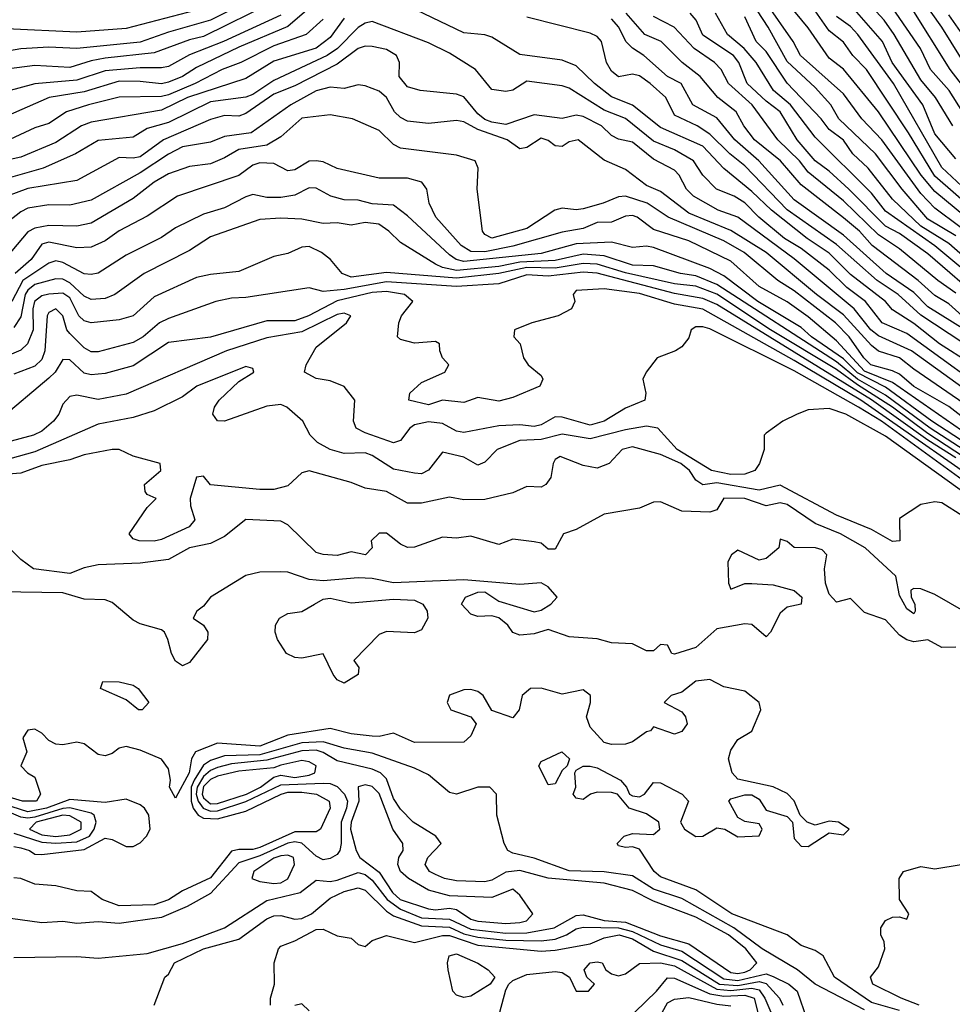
# Model space of a CAD drawing. Header units: metres. Extents: x -51132 to -49532, y -231222 to -229437.
# Tile 554 of 656: x -50430 to -50363, y -229629 to -229559. Entities that reach past the tile are written whole.
import ezdxf

# ---------------------------------------------------------------- set-up
doc = ezdxf.new("R2010")
doc.units = ezdxf.units.M
for name, color, linetype in [('CONTOUR_HALF', 8, 'Continuous'), ('CONTOUR_INDEX', 1, 'Continuous'), ('CONTOUR_INTER', 3, 'Continuous')]:
    doc.layers.add(name, color=color, linetype=linetype)

msp = doc.modelspace()

# ---------------------------------------------------------------- linework, layer by layer
at = {"layer": 'CONTOUR_HALF'}
for points, elevation in [([(-50362.371, -229573.259), (-50364.58, -229571.437), (-50365.544, -229570.259), (-50368.581, -229565.759), (-50371.08, -229562.727), (-50372.08, -229561.952), (-50373.58, -229559.807), (-50377.08, -229555.566)], 26.5), ([(-50363.305, -229566.759), (-50364.521, -229564.759), (-50365.58, -229563.49), (-50367.459, -229560.259), (-50368.185, -229559.259), (-50370.461, -229556.759)], 28.5), ([(-50411.58, -229557.949), (-50416.58, -229560.412), (-50417.58, -229560.639), (-50420.08, -229561.576), (-50423.58, -229561.952), (-50424.58, -229562.137), (-50426.08, -229562.626), (-50428.58, -229562.482), (-50430.58, -229562.74)], 23.5), ([(-50409.08, -229558.394), (-50410.58, -229559.701), (-50414.08, -229561.16), (-50417.08, -229562.624), (-50418.073, -229563.259), (-50419.08, -229563.668), (-50419.58, -229563.769), (-50421.08, -229563.599), (-50422.58, -229563.591), (-50425.08, -229564.345), (-50427.564, -229564.759), (-50431.08, -229566.294)], 22.5), ([(-50416.08, -229558.281), (-50422.08, -229559.847), (-50425.58, -229560.101), (-50430.58, -229559.856)], 24.5), ([(-50362.08, -229583.636), (-50364.257, -229582.259), (-50366.08, -229580.811), (-50367.58, -229579.85), (-50368.075, -229579.259), (-50370.58, -229577.339), (-50372.08, -229575.81), (-50373.648, -229574.759), (-50376.19, -229572.759), (-50377.58, -229571.423), (-50379.58, -229569.799), (-50381.08, -229568.214), (-50384.08, -229566.871), (-50386.08, -229565.291), (-50387.58, -229564.691), (-50388.781, -229563.759), (-50390.08, -229562.5), (-50391.08, -229562.097), (-50394.08, -229561.694), (-50396.08, -229560.468), (-50396.58, -229560.285), (-50398.08, -229560.157), (-50402.58, -229557.997)], 21.5), ([(-50363.08, -229574.584), (-50365.08, -229573.391), (-50366.898, -229571.259), (-50368.8, -229568.759), (-50371.404, -229566.259), (-50371.974, -229565.259), (-50373.08, -229564.041), (-50375.08, -229562.197), (-50376.418, -229559.759), (-50377.58, -229557.982)], 25.5), ([(-50361.169, -229565.759), (-50363.496, -229562.759), (-50366.312, -229558.259)], 29.5), ([(-50406.58, -229559.099), (-50407.58, -229560.481), (-50408.58, -229561.246), (-50411.58, -229562.155), (-50413.58, -229563.389), (-50417.725, -229564.759), (-50419.58, -229565.653), (-50424.58, -229566.496), (-50425.263, -229566.759), (-50427.08, -229567.952), (-50429.58, -229568.984), (-50433.157, -229569.759)], 21.5), ([(-50362.439, -229581.259), (-50365.08, -229579.635), (-50366.08, -229578.609), (-50368.046, -229577.259), (-50371.08, -229574.538), (-50374.58, -229572.018), (-50377.101, -229569.259), (-50378.8, -229567.759), (-50380.08, -229566.189), (-50381.788, -229565.259), (-50382.619, -229563.759), (-50383.58, -229563.25), (-50385.282, -229561.759), (-50386.08, -229561.253), (-50386.561, -229560.759), (-50387.047, -229559.759), (-50387.58, -229559.157)], 22.5), ([(-50363.08, -229578.646), (-50364.374, -229577.759), (-50367.08, -229575.5), (-50368.58, -229574.502), (-50371.08, -229572.094), (-50373.58, -229570.044), (-50374.209, -229569.259), (-50375.73, -229567.759), (-50377.568, -229565.259), (-50379.239, -229563.759), (-50379.775, -229562.759), (-50380.236, -229562.259), (-50381.695, -229561.259), (-50383.125, -229559.759), (-50384.58, -229558.993)], 23.5), ([(-50361.58, -229577.78), (-50364.58, -229575.282), (-50368.08, -229572.832), (-50369.08, -229571.553), (-50373.08, -229567.569), (-50374.852, -229565.259), (-50376.052, -229564.259), (-50377.275, -229562.259), (-50378.142, -229561.259), (-50379.323, -229560.259), (-50380.182, -229558.759)], 24.5), ([(-50361.58, -229572.037), (-50364.08, -229569.715), (-50367.508, -229563.759), (-50370.055, -229560.259), (-50370.58, -229559.712), (-50371.58, -229558.998)], 27.5), ([(-50362.256, -229560.759), (-50363.58, -229558.869)], 30.5), ([(-50359.08, -229587.923), (-50366.227, -229582.759), (-50368.58, -229581.692), (-50369.126, -229581.259), (-50370.322, -229579.759), (-50374.58, -229576.22), (-50378.58, -229573.265), (-50379.975, -229572.759), (-50381.745, -229571.759), (-50382.228, -229571.259), (-50382.755, -229570.259), (-50383.08, -229569.923), (-50384.58, -229569.137), (-50386.08, -229567.911), (-50387.08, -229567.698), (-50387.58, -229567.439), (-50388.285, -229566.759), (-50389.58, -229566.088), (-50390.08, -229565.996), (-50391.08, -229566.232), (-50393.08, -229565.989), (-50395.08, -229566.663), (-50396.08, -229566.493), (-50396.58, -229566.303), (-50397.08, -229565.902), (-50398.08, -229564.711), (-50398.58, -229564.506), (-50401.186, -229564.259), (-50402.08, -229563.986), (-50402.667, -229563.259), (-50402.644, -229562.259), (-50402.863, -229561.759), (-50403.58, -229561.347), (-50404.58, -229561.133), (-50405.08, -229561.099), (-50405.58, -229561.275), (-50407.08, -229562.37), (-50410.08, -229563.929), (-50411.58, -229564.519), (-50413.58, -229565.885), (-50414.08, -229566.069), (-50415.08, -229566.039), (-50416.08, -229566.304), (-50419.422, -229567.759), (-50421.08, -229568.955), (-50421.58, -229569.063), (-50422.58, -229569.002), (-50425.58, -229570.644), (-50429.08, -229571.211), (-50430.536, -229571.759)], 20.5), ([(-50362.08, -229587.864), (-50363.58, -229586.715), (-50366.08, -229585.297), (-50367.08, -229584.42), (-50367.58, -229584.17), (-50369.127, -229583.759), (-50369.624, -229583.259), (-50370.662, -229581.759), (-50371.648, -229580.759), (-50374.58, -229578.5), (-50375.733, -229577.759), (-50378.132, -229575.759), (-50379.58, -229574.933), (-50383.546, -229573.259), (-50385.033, -229572.259), (-50386.58, -229571.768), (-50387.08, -229571.804), (-50388.155, -229572.259), (-50389.58, -229572.661), (-50390.08, -229572.734), (-50391.08, -229572.607), (-50391.607, -229572.759), (-50393.58, -229574.059), (-50396.08, -229574.738), (-50396.58, -229574.488), (-50396.742, -229574.259), (-50397.112, -229571.259), (-50397.055, -229569.759), (-50397.253, -229569.259), (-50398.58, -229568.835), (-50402.58, -229568.353), (-50403.08, -229568.077), (-50404.08, -229567.092), (-50405.982, -229566.259), (-50407.58, -229565.976), (-50409.58, -229566.221), (-50411.08, -229567.545), (-50412.08, -229568.135), (-50414.08, -229568.44), (-50415.08, -229569.042), (-50416.08, -229569.458), (-50417.58, -229569.655), (-50419.08, -229570.185), (-50420.1, -229570.759), (-50421.58, -229571.916), (-50424.58, -229573.685), (-50425.58, -229573.888), (-50427.58, -229573.854), (-50428.58, -229574.04), (-50429.08, -229574.301), (-50430.58, -229576.09)], 19.5), ([(-50357.58, -229592.443), (-50364.798, -229587.759), (-50368.08, -229585.342), (-50370.08, -229584.326), (-50371.08, -229583.333), (-50373.353, -229581.759), (-50374.08, -229581.09), (-50377.158, -229579.259), (-50379.58, -229577.428), (-50380.58, -229576.895), (-50384.58, -229575.417), (-50385.08, -229575.318), (-50386.08, -229575.413), (-50387.58, -229575.04), (-50390.08, -229575.155), (-50392.58, -229575.827), (-50398.08, -229576.411), (-50398.618, -229576.259), (-50399.08, -229575.928), (-50402.08, -229573.147), (-50403.08, -229572.409), (-50404.58, -229572.294), (-50405.58, -229572.05), (-50406.58, -229572.023), (-50407.521, -229571.759), (-50408.58, -229571.183), (-50409.08, -229571.175), (-50410.08, -229571.681), (-50411.08, -229571.863), (-50412.08, -229571.863), (-50413.08, -229571.64), (-50413.58, -229571.811), (-50415.08, -229572.597), (-50416.58, -229573.045), (-50418.58, -229574), (-50419.58, -229574.694), (-50422.08, -229575.965), (-50424.08, -229577.226), (-50424.58, -229577.34), (-50425.08, -229577.278), (-50426.58, -229576.482), (-50427.08, -229576.36), (-50427.58, -229576.518), (-50429.425, -229577.759), (-50430.219, -229579.259)], 18.5), ([(-50358.08, -229593.194), (-50365.08, -229588.632), (-50367.58, -229586.75), (-50370.08, -229585.179), (-50371.58, -229584.077), (-50376.265, -229581.259), (-50380.08, -229578.736), (-50381.58, -229578.162), (-50383.08, -229577.987), (-50386.58, -229577.199), (-50388.58, -229576.602), (-50389.58, -229576.54), (-50391.58, -229576.876), (-50393.58, -229576.835), (-50395.58, -229577.252), (-50398.58, -229577.591), (-50403.58, -229577.197), (-50406.08, -229577.521), (-50406.723, -229577.259), (-50407.545, -229576.259), (-50408.202, -229575.759), (-50409.08, -229575.342), (-50409.58, -229575.377), (-50410.58, -229575.828), (-50411.58, -229576.053), (-50414.08, -229577.122), (-50416.08, -229577.317), (-50417.08, -229577.543), (-50420.08, -229578.926), (-50421.58, -229580.275), (-50422.58, -229580.546), (-50424.58, -229580.76), (-50425.08, -229580.63), (-50425.448, -229580.259), (-50426.08, -229578.991), (-50426.58, -229578.647), (-50427.58, -229578.717), (-50428.08, -229578.844), (-50428.607, -229579.259), (-50428.711, -229579.759), (-50428.703, -229581.259), (-50429.096, -229582.259), (-50429.58, -229582.702), (-50431.08, -229583.347)], 17.5), ([(-50359.58, -229593.41), (-50369.837, -229586.259), (-50374.58, -229583.431), (-50381.08, -229579.798), (-50383.08, -229579.43), (-50385.58, -229578.669), (-50388.08, -229578.342), (-50390.08, -229578.469), (-50390.304, -229578.759), (-50390.181, -229579.259), (-50390.425, -229579.759), (-50391.352, -229580.259), (-50393.23, -229580.759), (-50394.462, -229581.259), (-50394.51, -229581.759), (-50394.068, -229582.259), (-50393.826, -229583.259), (-50393.5, -229583.759), (-50392.58, -229584.514), (-50392.451, -229584.759), (-50392.675, -229585.259), (-50394.58, -229586.06), (-50395.58, -229586.332), (-50397.08, -229586.065), (-50398.08, -229586.416), (-50399.58, -229586.264), (-50400.58, -229586.584), (-50401.992, -229586.259), (-50401.921, -229585.759), (-50401.08, -229584.997), (-50399.414, -229584.259), (-50399.14, -229583.759), (-50399.58, -229583.252), (-50399.782, -229582.759), (-50399.807, -229582.259), (-50400.08, -229582.097), (-50401.58, -229582.199), (-50402.58, -229581.94), (-50402.787, -229581.759), (-50402.702, -229580.759), (-50402.509, -229580.259), (-50401.69, -229579.259), (-50402.296, -229578.759), (-50403.58, -229578.541), (-50404.58, -229578.616), (-50407.08, -229579.207), (-50409.105, -229580.259), (-50410.08, -229580.621), (-50412.08, -229580.619), (-50416.08, -229581.771), (-50419.08, -229582.165), (-50421.58, -229583.826), (-50423.58, -229584.361), (-50424.58, -229584.454), (-50425.08, -229584.351), (-50426.08, -229583.394), (-50426.58, -229583.373), (-50427.122, -229584.259), (-50427.58, -229584.697), (-50431.08, -229587.632)], 16.5), ([(-50361.58, -229593.483), (-50368.08, -229588.828), (-50370.901, -229587.259), (-50372.08, -229586.843), (-50373.58, -229586.955), (-50374.371, -229587.259), (-50375.385, -229587.759), (-50376.58, -229588.617), (-50376.703, -229588.759), (-50376.711, -229589.759), (-50377.056, -229590.759), (-50377.38, -229591.259), (-50378.08, -229591.521), (-50379.08, -229591.552), (-50380.45, -229591.259), (-50382.89, -229589.759), (-50384.279, -229588.259), (-50385.08, -229588.114), (-50386.58, -229588.364), (-50389.08, -229589.015), (-50391.08, -229588.676), (-50392.58, -229589.055), (-50394.08, -229589.117), (-50395.691, -229589.759), (-50396.58, -229590.655), (-50397.08, -229590.877), (-50398.08, -229590.314), (-50399.58, -229589.955), (-50400.58, -229591.242), (-50401.08, -229591.487), (-50401.58, -229591.458), (-50403.08, -229591.162), (-50404.58, -229590.199), (-50405.08, -229590.007), (-50406.58, -229590.051), (-50407.586, -229589.759), (-50408.482, -229589.259), (-50409, -229588.759), (-50409.52, -229587.759), (-50410.666, -229586.759), (-50411.08, -229586.558), (-50412.08, -229586.676), (-50415.08, -229587.743), (-50415.58, -229587.718), (-50415.93, -229587.259), (-50415.809, -229586.759), (-50415.473, -229586.259), (-50414.08, -229584.926), (-50412.994, -229584.259), (-50413.08, -229584.009), (-50413.58, -229583.872), (-50417.06, -229585.259), (-50418.08, -229586.022), (-50420.08, -229587.029), (-50421.58, -229587.488), (-50424.08, -229587.974), (-50428.58, -229589.931), (-50432.58, -229591.041)], 15.5), ([(-50361.08, -229602.084), (-50364.58, -229600.079), (-50365.58, -229599.668), (-50366.08, -229599.64), (-50366.281, -229599.759), (-50366.253, -229600.259), (-50366.004, -229600.759), (-50365.979, -229601.259), (-50366.08, -229601.441), (-50366.58, -229601.087), (-50367.08, -229600.14), (-50367.34, -229598.759), (-50369.539, -229596.759), (-50371.282, -229595.759), (-50373.08, -229595.031), (-50375.08, -229593.683), (-50375.58, -229593.564), (-50376.58, -229593.774), (-50378.08, -229593.258), (-50379.58, -229593.233), (-50380.08, -229594.045), (-50380.58, -229594.223), (-50382.58, -229594.145), (-50384.08, -229593.48), (-50384.58, -229593.517), (-50385.58, -229593.94), (-50388.08, -229594.36), (-50390.08, -229595.45), (-50390.978, -229595.759), (-50391.58, -229596.849), (-50392.08, -229596.842), (-50392.58, -229596.421), (-50393.08, -229596.324), (-50394.58, -229596.13), (-50395.58, -229596.524), (-50397.58, -229595.93), (-50398.58, -229596.067), (-50399.58, -229595.994), (-50401.58, -229596.701), (-50402.08, -229596.722), (-50402.58, -229596.493), (-50403.58, -229595.703), (-50404.08, -229595.712), (-50404.667, -229596.259), (-50404.599, -229596.759), (-50405.061, -229597.259), (-50406.08, -229597.031), (-50407.08, -229597.305), (-50408.08, -229597.23), (-50408.58, -229597.077), (-50410.58, -229595.11), (-50411.08, -229594.857), (-50413.58, -229594.748), (-50415.08, -229595.954), (-50416.08, -229596.441), (-50417.59, -229596.759), (-50419.08, -229597.595), (-50421.08, -229597.836), (-50424.08, -229597.958), (-50425.08, -229598.17), (-50426.08, -229598.583), (-50428.669, -229598.259), (-50429.58, -229597.593), (-50430.9, -229596.259)], 14.5), ([(-50367.08, -229629.648), (-50369.08, -229629.077), (-50371.709, -229627.259), (-50372.527, -229625.759), (-50373.08, -229625.366), (-50374.08, -229625.02), (-50375.08, -229624.27), (-50379.017, -229622.759), (-50381.58, -229621.06), (-50384.08, -229620.15), (-50384.535, -229619.759), (-50385.58, -229618.181), (-50386.08, -229617.996), (-50386.58, -229618.045), (-50387.08, -229617.932), (-50387.165, -229617.759), (-50386.669, -229617.259), (-50386.08, -229617.054), (-50384.58, -229617.142), (-50384.134, -229616.759), (-50384.2, -229616.259), (-50385.08, -229615.666), (-50386.308, -229615.259), (-50387.152, -229614.259), (-50387.58, -229614.134), (-50388.58, -229614.122), (-50389.071, -229614.259), (-50389.58, -229614.653), (-50390.08, -229614.54), (-50390.296, -229614.259), (-50390.099, -229613.759), (-50390.167, -229612.759), (-50390.08, -229612.569), (-50389.58, -229612.277), (-50389.08, -229612.278), (-50388.58, -229612.386), (-50386.926, -229613.259), (-50386.512, -229613.759), (-50386.288, -229614.259), (-50386.08, -229614.372), (-50385.58, -229614.447), (-50385.226, -229614.259), (-50384.58, -229613.426), (-50384.08, -229613.46), (-50382.533, -229614.259), (-50382.083, -229614.759), (-50382.665, -229616.259), (-50382.374, -229616.759), (-50381.58, -229617.266), (-50381.08, -229617.246), (-50380.08, -229616.664), (-50379.511, -229616.759), (-50378.58, -229617.296), (-50377.08, -229617.237), (-50376.852, -229616.759), (-50377.08, -229616.379), (-50378.08, -229616.206), (-50378.58, -229615.928), (-50379.234, -229614.759), (-50379.08, -229614.585), (-50378.08, -229614.304), (-50377.58, -229614.308), (-50377.08, -229614.617), (-50376.58, -229615.412), (-50375.08, -229615.846), (-50374.704, -229616.259), (-50374.58, -229617.417), (-50374.08, -229617.948), (-50373.58, -229617.979), (-50372.08, -229617.023), (-50371.08, -229617.145), (-50370.669, -229616.759), (-50371.42, -229616.259), (-50372.08, -229616.172), (-50373.08, -229616.478), (-50373.661, -229616.259), (-50374.143, -229615.759), (-50374.58, -229614.733), (-50375.08, -229614.227), (-50376.08, -229613.733), (-50378.58, -229613.2), (-50378.997, -229612.759), (-50379.239, -229611.759), (-50379.08, -229611.135), (-50378.58, -229610.377), (-50377.58, -229609.784), (-50376.953, -229608.259), (-50377.062, -229607.759), (-50378.08, -229606.952), (-50379.58, -229606.633), (-50380.58, -229606.125), (-50381.58, -229606.243), (-50382.58, -229607.007), (-50383.324, -229607.259), (-50383.824, -229607.759), (-50382.58, -229608.422), (-50382.301, -229608.759), (-50382.199, -229609.259), (-50382.58, -229609.804), (-50383.08, -229609.995), (-50384.58, -229609.469), (-50384.785, -229609.759), (-50385.08, -229609.842), (-50386.08, -229610.545), (-50386.58, -229610.718), (-50387.58, -229610.738), (-50388.08, -229610.585), (-50389.08, -229609.49), (-50389.356, -229608.759), (-50389.056, -229607.759), (-50389.053, -229607.259), (-50389.58, -229606.838), (-50391.08, -229607.152), (-50392.58, -229606.738), (-50393.319, -229606.759), (-50393.917, -229607.259), (-50394.131, -229608.259), (-50394.58, -229608.835), (-50396.08, -229608.313), (-50396.705, -229607.259), (-50397.08, -229606.965), (-50397.58, -229606.82), (-50398.08, -229606.858), (-50399.08, -229607.223), (-50399.262, -229607.759), (-50398.999, -229608.259), (-50397.58, -229608.762), (-50397.184, -229609.259), (-50397.58, -229610.117), (-50398.08, -229610.577), (-50401.58, -229610.587), (-50403.08, -229609.918), (-50404.08, -229610.157), (-50404.58, -229610.149), (-50406.08, -229609.971), (-50407.58, -229609.605), (-50410.58, -229610.06), (-50412.58, -229610.842), (-50415.58, -229610.631), (-50417.149, -229611.259), (-50417.442, -229611.759), (-50417.592, -229612.759), (-50418.58, -229614.554), (-50418.997, -229613.759), (-50418.94, -229613.259), (-50419.08, -229612.456), (-50419.58, -229611.771), (-50421.08, -229611.125), (-50422.08, -229610.882), (-50422.58, -229610.986), (-50423.08, -229611.367), (-50423.58, -229611.549), (-50424.08, -229611.45), (-50425.08, -229610.677), (-50425.58, -229610.561), (-50426.58, -229610.763), (-50427.08, -229610.712), (-50427.58, -229610.458), (-50428.08, -229609.938), (-50428.58, -229609.655), (-50429.08, -229609.724), (-50429.437, -229610.259), (-50429.148, -229611.259), (-50429.571, -229612.259), (-50429.109, -229612.759), (-50428.58, -229613.061), (-50428.162, -229614.259), (-50428.465, -229614.759), (-50429.445, -229614.759), (-50431.128, -229614.259)], 13.5), ([(-50430.08, -229625.877), (-50425.58, -229625.794), (-50424.08, -229625.92), (-50420.58, -229625.587), (-50418.08, -229624.882), (-50415.08, -229623.768), (-50412.08, -229621.829), (-50409.708, -229621.259), (-50408.58, -229620.367), (-50407.58, -229620.466), (-50407.08, -229620.386), (-50405.58, -229619.821), (-50405.08, -229619.982), (-50404.58, -229620.366), (-50403.519, -229621.759), (-50402.58, -229622.429), (-50401.08, -229623.042), (-50399.08, -229623.156), (-50397.58, -229623.858), (-50395.08, -229624.137), (-50393.58, -229624.113), (-50391.639, -229623.759), (-50390.08, -229622.882), (-50389.58, -229622.834), (-50388.08, -229623.233), (-50386.58, -229623.368), (-50384.08, -229624.326), (-50382.08, -229624.903), (-50379.08, -229626.932), (-50378.58, -229627.017), (-50378.08, -229626.905), (-50377.708, -229626.759), (-50377.227, -229626.259), (-50378.026, -229625.259), (-50379.241, -229624.259), (-50381.58, -229623.005), (-50384.58, -229621.876), (-50386.08, -229621.109), (-50388.08, -229620.586), (-50392.08, -229620.232), (-50394.08, -229619.688), (-50395.08, -229619.799), (-50396.08, -229620.379), (-50396.58, -229620.495), (-50398.58, -229620.417), (-50399.434, -229620.259), (-50400.08, -229619.982), (-50400.508, -229619.759), (-50400.817, -229619.259), (-50400.636, -229618.759), (-50399.686, -229617.759), (-50400.06, -229617.259), (-50401.664, -229616.259), (-50402.58, -229615.324), (-50403.08, -229614.562), (-50403.58, -229613.184), (-50403.997, -229612.759), (-50404.58, -229612.491), (-50407.08, -229611.902), (-50408.08, -229611.301), (-50408.58, -229611.138), (-50409.58, -229611.193), (-50412.08, -229611.837), (-50414.58, -229612.116), (-50415.58, -229612.361), (-50416.08, -229612.585), (-50416.58, -229613.016), (-50417.043, -229613.759), (-50417.108, -229614.259), (-50416.962, -229614.759), (-50416.603, -229615.259), (-50416.08, -229615.48), (-50415.58, -229615.438), (-50413.58, -229614.78), (-50411.08, -229613.604), (-50408.08, -229613.492), (-50407.58, -229613.515), (-50407.08, -229613.725), (-50406.549, -229614.259), (-50406.354, -229614.759), (-50406.406, -229615.259), (-50406.797, -229616.259), (-50406.788, -229617.759), (-50406.878, -229618.259), (-50407.08, -229618.544), (-50407.58, -229618.825), (-50408.08, -229618.933), (-50408.58, -229618.677), (-50409.58, -229617.736), (-50410.08, -229617.656), (-50410.58, -229617.758), (-50412.58, -229618.643), (-50414.08, -229619.146), (-50416.08, -229621.325), (-50417.738, -229622.259), (-50419.58, -229623.032), (-50422.58, -229623.465), (-50424.08, -229623.335), (-50425.58, -229623.453), (-50426.58, -229623.321), (-50428.08, -229623.409), (-50433.08, -229622.722)], 12.5), ([(-50391.093, -229611.259), (-50390.564, -229611.759), (-50390.726, -229612.259), (-50391.08, -229612.581), (-50391.58, -229613.521), (-50392.08, -229613.598), (-50392.742, -229612.259), (-50392.58, -229611.944), (-50391.093, -229611.259)], 13.5), ([(-50430.08, -229617.041), (-50428.08, -229617.674), (-50427.08, -229617.747), (-50425.58, -229617.653), (-50424.693, -229617.259), (-50424.35, -229616.759), (-50424.224, -229616.259), (-50424.362, -229615.759), (-50424.58, -229615.61), (-50426.08, -229615.243), (-50426.58, -229615.278), (-50428.58, -229615.888), (-50429.08, -229615.972), (-50429.58, -229615.891), (-50431.08, -229615.248)], 12.5), ([(-50411.814, -229629.259), (-50411.822, -229628.759), (-50411.523, -229627.759), (-50411.566, -229626.259), (-50411.242, -229625.259), (-50411.08, -229625.073), (-50410.08, -229624.695), (-50408.58, -229623.876), (-50408.08, -229623.855), (-50407.08, -229624.343), (-50406.08, -229624.498), (-50405.58, -229624.953), (-50405.08, -229625.086), (-50404.58, -229624.654), (-50403.58, -229624.301), (-50401.58, -229624.817), (-50399.58, -229624.298), (-50399.08, -229624.313), (-50397.08, -229625.002), (-50392.58, -229625.414), (-50391.58, -229625.354), (-50389.08, -229624.891), (-50388.08, -229624.465), (-50387.013, -229624.259), (-50386.08, -229624.537), (-50384.58, -229625.419), (-50382.58, -229626.078), (-50379.88, -229627.759), (-50378.58, -229627.86), (-50377.08, -229627.575), (-50376.58, -229627.727), (-50375.622, -229628.759), (-50375.376, -229629.259)], 13.5), ([(-50385.915, -229629.759), (-50384.358, -229628.259), (-50383.58, -229627.328), (-50383.08, -229627.343), (-50380.58, -229628.456), (-50379.58, -229628.618), (-50378.08, -229628.543), (-50377.432, -229628.759), (-50377.034, -229630.259)], 14.5), ([(-50409.08, -229629.673), (-50409.58, -229629.173), (-50410.08, -229629.28)], 13.5)]:
    msp.add_lwpolyline(points, dxfattribs=dict(at, elevation=elevation))
at = {"layer": 'CONTOUR_INDEX'}
for points, elevation in [([(-50362.211, -229562.759), (-50364.08, -229559.739), (-50365.48, -229557.759)], 30), ([(-50361.58, -229576.873), (-50363.58, -229575.129), (-50365.58, -229573.891), (-50367.58, -229571.977), (-50369.309, -229569.759), (-50370.397, -229568.759), (-50371.08, -229567.791), (-50372.08, -229567.024), (-50372.661, -229566.259), (-50375.08, -229563.733), (-50376.58, -229561.488), (-50377.273, -229560.759), (-50378.08, -229559.006)], 25), ([(-50358.58, -229589.194), (-50366.08, -229584.057), (-50367.08, -229583.26), (-50368.58, -229582.766), (-50369.08, -229582.38), (-50371.08, -229580.184), (-50372.985, -229578.759), (-50376.58, -229575.753), (-50379.08, -229574.194), (-50382.08, -229572.974), (-50384.08, -229571.432), (-50385.08, -229570.994), (-50386.58, -229569.877), (-50388.08, -229569.196), (-50389.934, -229567.759), (-50390.58, -229567.894), (-50391.08, -229568.221), (-50391.58, -229568.189), (-50392.08, -229567.801), (-50392.58, -229567.639), (-50393.58, -229568.294), (-50394.08, -229568.393), (-50394.996, -229567.759), (-50397.08, -229567.017), (-50398.08, -229566.476), (-50398.58, -229566.391), (-50400.58, -229566.599), (-50402.08, -229566.425), (-50402.58, -229566.166), (-50403.009, -229565.759), (-50403.58, -229564.752), (-50404.08, -229564.304), (-50405.08, -229563.915), (-50405.58, -229563.851), (-50406.58, -229564.104), (-50407.58, -229564.011), (-50408.58, -229564.268), (-50410.369, -229565.259), (-50413.205, -229567.259), (-50415.08, -229567.521), (-50416.08, -229567.919), (-50418.08, -229568.264), (-50419.08, -229568.785), (-50421.08, -229570.11), (-50424.58, -229572.054), (-50426.08, -229572.403), (-50427.58, -229572.388), (-50429.08, -229572.623), (-50429.58, -229572.872), (-50431.346, -229574.259)], 20), ([(-50362.58, -229594.51), (-50364.08, -229593.563), (-50364.58, -229593.493), (-50365.58, -229593.667), (-50367.08, -229594.662), (-50367.076, -229596.259), (-50367.58, -229596.295), (-50369.08, -229595.455), (-50371.58, -229594.444), (-50375.58, -229592.296), (-50377.08, -229592.664), (-50380.08, -229592.127), (-50381.08, -229592.287), (-50381.58, -229591.945), (-50382.013, -229591.259), (-50382.628, -229590.759), (-50384.08, -229590.113), (-50386.08, -229589.575), (-50386.805, -229589.759), (-50387.724, -229590.759), (-50388.58, -229591.096), (-50389.58, -229590.905), (-50391.212, -229590.259), (-50391.58, -229590.482), (-50391.729, -229590.759), (-50391.881, -229591.759), (-50392.231, -229592.259), (-50392.58, -229592.452), (-50393.58, -229592.393), (-50394.58, -229592.855), (-50396.58, -229593.33), (-50398.08, -229593.351), (-50399.08, -229593.146), (-50401.08, -229593.584), (-50402.08, -229593.577), (-50403.58, -229592.751), (-50405.08, -229592.52), (-50406.08, -229592.108), (-50409.08, -229591.294), (-50409.58, -229591.435), (-50410.58, -229592.345), (-50411.58, -229592.608), (-50412.58, -229592.614), (-50416.08, -229592.272), (-50416.58, -229591.666), (-50417.08, -229591.729), (-50417.532, -229593.259), (-50417.517, -229593.759), (-50417.21, -229594.759), (-50417.595, -229595.259), (-50419.58, -229596.172), (-50420.08, -229596.285), (-50421.148, -229596.259), (-50421.58, -229596.121), (-50421.87, -229595.759), (-50420.58, -229593.894), (-50419.946, -229593.259), (-50420.58, -229592.955), (-50420.739, -229592.759), (-50420.772, -229592.259), (-50419.605, -229591.259), (-50419.665, -229590.759), (-50421.58, -229590.231), (-50422.58, -229589.767), (-50423.08, -229589.755), (-50425.08, -229590.145), (-50426.08, -229590.505), (-50428.08, -229590.905), (-50429.58, -229591.44), (-50431.08, -229591.557)], 15), ([(-50384.237, -229630.259), (-50383.58, -229629.086), (-50383.08, -229628.844), (-50382.08, -229628.725), (-50380.08, -229629.192), (-50379.08, -229629.319)], 15)]:
    msp.add_lwpolyline(points, dxfattribs=dict(at, elevation=elevation))
at = {"layer": 'CONTOUR_INTER'}
for points, elevation in [([(-50411.08, -229556.738), (-50416.08, -229559.258), (-50419.08, -229560.101), (-50421.08, -229560.81), (-50425.58, -229561.256), (-50427.58, -229561.179), (-50429.58, -229561.282), (-50431.08, -229561.549)], 24), ([(-50363.08, -229569.114), (-50364.58, -229567.322), (-50365.434, -229565.259), (-50367.607, -229562.259), (-50368.31, -229560.759), (-50371.791, -229556.759)], 28), ([(-50361.029, -229575.259), (-50364.58, -229572.612), (-50365.58, -229571.58), (-50368.352, -229567.759), (-50369.767, -229566.259), (-50371.08, -229564.487), (-50374.131, -229561.759), (-50374.655, -229560.759), (-50376.58, -229558.013)], 26), ([(-50361.58, -229572.953), (-50364.58, -229570.337), (-50366.448, -229567.259), (-50369.448, -229562.759), (-50370.42, -229561.759), (-50371.08, -229560.813), (-50372.08, -229560.02), (-50373.08, -229558.581)], 27), ([(-50362.58, -229565.787), (-50363.558, -229564.259), (-50364.883, -229562.759), (-50365.593, -229561.259), (-50367.58, -229558.381)], 29), ([(-50359.58, -229586.59), (-50366.58, -229581.517), (-50368.325, -229580.759), (-50369.512, -229579.259), (-50370.831, -229578.259), (-50372.08, -229577.022), (-50374.08, -229575.488), (-50375.277, -229574.759), (-50377.086, -229573.259), (-50378.08, -229572.245), (-50378.857, -229571.759), (-50380.093, -229571.259), (-50381.08, -229570.279), (-50381.748, -229569.259), (-50383.08, -229568.467), (-50384.58, -229567.842), (-50386.58, -229566.242), (-50388.08, -229565.64), (-50390.58, -229564.089), (-50391.08, -229563.917), (-50393.58, -229563.594), (-50394.58, -229564.229), (-50395.08, -229564.322), (-50396.08, -229564.182), (-50397.241, -229562.759), (-50399.08, -229561.592), (-50400.58, -229560.855), (-50404.58, -229559.343), (-50405.08, -229559.453), (-50405.58, -229559.773), (-50407.064, -229561.259), (-50407.8, -229561.759), (-50411.58, -229563.543), (-50413.08, -229564.526), (-50413.58, -229564.728), (-50416.08, -229565.064), (-50419.08, -229566.521), (-50420.58, -229566.951), (-50421.58, -229567.563), (-50424.08, -229567.812), (-50425.674, -229568.759), (-50427.991, -229569.759), (-50431.488, -229570.759)], 21), ([(-50408.08, -229559.188), (-50409.287, -229560.259), (-50411.58, -229561.07), (-50413.925, -229562.259), (-50415.265, -229562.759), (-50417.183, -229563.759), (-50419.08, -229564.557), (-50419.58, -229564.673), (-50422.58, -229564.727), (-50424.763, -229565.259), (-50426.322, -229565.759), (-50427.58, -229566.587), (-50428.58, -229566.9), (-50431.08, -229568.054)], 22), ([(-50411.08, -229558.893), (-50415.166, -229560.759), (-50417.58, -229561.721), (-50419.08, -229562.533), (-50419.58, -229562.651), (-50421.08, -229562.631), (-50423.58, -229562.844), (-50425.58, -229563.524), (-50428.58, -229563.773), (-50430.58, -229564.318)], 23), ([(-50362.58, -229582.174), (-50365.58, -229580.224), (-50367.188, -229578.759), (-50368.667, -229577.759), (-50371.58, -229575.204), (-50375.08, -229572.728), (-50378.08, -229569.61), (-50379.15, -229568.759), (-50380.58, -229567.357), (-50381.472, -229566.759), (-50383.08, -229565.998), (-50383.717, -229564.759), (-50384.82, -229563.759), (-50385.58, -229563.205), (-50386.08, -229563.079), (-50387.08, -229563.283), (-50387.58, -229562.88), (-50387.92, -229562.259), (-50388.29, -229560.759), (-50388.58, -229560.407), (-50389.08, -229560.167), (-50393.58, -229559.033)], 22), ([(-50362.634, -229580.259), (-50363.58, -229579.417), (-50364.58, -229578.812), (-50365.763, -229577.759), (-50369.026, -229575.259), (-50369.931, -229574.259), (-50371.08, -229573.303), (-50374.08, -229570.963), (-50375.544, -229569.259), (-50377.39, -229567.759), (-50378.155, -229566.759), (-50378.706, -229565.759), (-50380.002, -229564.759), (-50381.271, -229563.259), (-50382.551, -229562.259), (-50384.047, -229560.759), (-50385.192, -229560.259), (-50386.52, -229558.759)], 23), ([(-50361.08, -229579.307), (-50365.08, -229575.866), (-50367.08, -229574.417), (-50368.08, -229573.888), (-50370.696, -229571.259), (-50372.08, -229569.976), (-50373.08, -229569.245), (-50374.363, -229567.759), (-50375.565, -229565.759), (-50376.58, -229565.015), (-50377.934, -229563.759), (-50378.514, -229562.259), (-50378.9, -229561.759), (-50381.08, -229560.322), (-50381.55, -229559.259), (-50381.983, -229558.759)], 24), ([(-50361.58, -229589.183), (-50367.58, -229584.996), (-50369.58, -229584.203), (-50371.58, -229582.037), (-50373.58, -229580.338), (-50375.08, -229579.28), (-50377.08, -229578.189), (-50379.08, -229576.374), (-50382.08, -229574.927), (-50384.58, -229574.14), (-50385.736, -229573.259), (-50386.08, -229573.128), (-50386.58, -229573.178), (-50387.58, -229573.601), (-50388.58, -229573.625), (-50389.58, -229574.062), (-50391.08, -229574.309), (-50394.58, -229575.311), (-50396.58, -229575.721), (-50397.58, -229575.684), (-50398.258, -229575.259), (-50400.064, -229573.259), (-50400.538, -229572.259), (-50400.713, -229571.259), (-50401.057, -229570.759), (-50402.08, -229570.489), (-50404.08, -229570.479), (-50407.08, -229569.805), (-50408.08, -229569.325), (-50408.58, -229569.238), (-50409.08, -229569.266), (-50410.08, -229569.878), (-50410.58, -229569.957), (-50411.58, -229569.447), (-50412.58, -229569.392), (-50413.08, -229569.564), (-50414.08, -229570.303), (-50418.423, -229571.759), (-50420.58, -229573.182), (-50422.58, -229574.218), (-50423.58, -229574.943), (-50424.58, -229575.375), (-50425.58, -229575.428), (-50427.58, -229575.036), (-50428.08, -229575.174), (-50428.84, -229576.259), (-50429.98, -229577.259)], 19), ([(-50357.58, -229592.993), (-50364.903, -229588.259), (-50368.08, -229585.899), (-50370.08, -229584.766), (-50371.58, -229583.525), (-50380.08, -229578.038), (-50381.58, -229577.427), (-50382.656, -229577.259), (-50384.58, -229576.701), (-50386.08, -229576.662), (-50388.08, -229575.994), (-50389.58, -229575.878), (-50391.58, -229576.325), (-50394.08, -229576.446), (-50395.58, -229576.762), (-50398.58, -229577.034), (-50399.58, -229576.827), (-50400.08, -229576.59), (-50402.58, -229575.056), (-50403.396, -229574.259), (-50404.115, -229573.759), (-50405.08, -229573.621), (-50406.08, -229573.826), (-50407.08, -229573.665), (-50408.08, -229573.713), (-50409.58, -229573.393), (-50411.08, -229573.324), (-50412.58, -229573.424), (-50416.08, -229574.643), (-50417.58, -229575.63), (-50420.792, -229577.259), (-50422.877, -229578.759), (-50423.58, -229579.032), (-50424.58, -229579.106), (-50425.08, -229578.858), (-50426.08, -229577.929), (-50426.58, -229577.667), (-50427.08, -229577.64), (-50428.58, -229578.045), (-50429.08, -229578.432), (-50429.261, -229578.759), (-50429.58, -229580.342), (-50430.08, -229581.101)], 18), ([(-50363.08, -229590.354), (-50365.08, -229589.114), (-50369.08, -229586.237), (-50380.08, -229579.455), (-50381.08, -229579.03), (-50383.08, -229578.681), (-50388.58, -229577.23), (-50389.58, -229577.166), (-50392.08, -229577.454), (-50393.58, -229577.356), (-50395.58, -229577.982), (-50398.58, -229578.179), (-50403.58, -229577.843), (-50406.58, -229578.396), (-50408.08, -229578.539), (-50409.08, -229578.286), (-50413.58, -229578.966), (-50414.58, -229579.014), (-50415.704, -229579.259), (-50419.08, -229580.448), (-50419.713, -229580.759), (-50420.872, -229581.759), (-50421.58, -229582.159), (-50424.08, -229582.814), (-50424.58, -229582.826), (-50425.08, -229582.532), (-50426.08, -229581.527), (-50426.306, -229581.259), (-50426.582, -229580.259), (-50427.08, -229579.76), (-50427.58, -229580.026), (-50427.7, -229580.259), (-50427.865, -229582.759), (-50428.08, -229583.372), (-50428.58, -229583.842), (-50430.08, -229584.409)], 17), ([(-50361.08, -229593.066), (-50368.381, -229587.759), (-50370.007, -229586.759), (-50374.58, -229584.174), (-50380.58, -229581.2), (-50381.08, -229581.045), (-50381.58, -229581.053), (-50381.901, -229581.259), (-50382.08, -229581.818), (-50382.58, -229582.48), (-50383.007, -229582.759), (-50384.326, -229583.259), (-50385.096, -229584.259), (-50385.334, -229584.759), (-50385.13, -229585.759), (-50385.198, -229586.259), (-50386.58, -229586.839), (-50388.102, -229587.759), (-50389.08, -229588.039), (-50391.08, -229587.478), (-50391.58, -229587.446), (-50392.58, -229588.022), (-50393.08, -229588.131), (-50394.08, -229588.011), (-50395.58, -229588.091), (-50398.08, -229588.565), (-50398.58, -229588.461), (-50399.58, -229587.923), (-50400.58, -229587.796), (-50401.58, -229588.01), (-50401.919, -229588.259), (-50402.58, -229589.136), (-50403.08, -229589.3), (-50405.08, -229588.575), (-50405.724, -229588.259), (-50405.922, -229587.759), (-50405.813, -229586.259), (-50406.58, -229585.287), (-50407.58, -229584.89), (-50408.58, -229584.728), (-50409.412, -229584.259), (-50409.276, -229583.759), (-50408.58, -229582.498), (-50406.417, -229580.759), (-50406.116, -229580.259), (-50406.58, -229580.08), (-50407.08, -229580.17), (-50409.58, -229581.405), (-50412.08, -229581.836), (-50414.937, -229582.759), (-50422.08, -229585.83), (-50424.08, -229586.212), (-50425.58, -229585.899), (-50426.08, -229586.008), (-50426.58, -229586.543), (-50426.864, -229587.259), (-50427.251, -229587.759), (-50428.08, -229588.463), (-50428.672, -229588.759), (-50432.58, -229589.78)], 16), ([(-50363.08, -229603.822), (-50364.08, -229603.832), (-50365.08, -229603.29), (-50366.08, -229603.425), (-50366.58, -229603.29), (-50367.08, -229602.966), (-50368.08, -229601.867), (-50369.58, -229601.346), (-50370.58, -229600.361), (-50371.58, -229600.623), (-50372.08, -229600.038), (-50372.348, -229599.259), (-50372.433, -229598.259), (-50372.257, -229597.259), (-50372.58, -229596.909), (-50373.052, -229596.759), (-50374.58, -229596.741), (-50375.08, -229596.301), (-50375.58, -229596.144), (-50375.682, -229596.759), (-50376.58, -229597.522), (-50377.08, -229597.631), (-50378.58, -229596.915), (-50379.047, -229597.259), (-50379.287, -229597.759), (-50379.254, -229599.259), (-50379.08, -229599.701), (-50378.08, -229599.296), (-50377.58, -229599.293), (-50376.08, -229599.383), (-50374.58, -229599.785), (-50374.04, -229600.259), (-50374.076, -229600.759), (-50375.08, -229600.982), (-50375.58, -229601.396), (-50376.27, -229602.759), (-50376.58, -229603.092), (-50377.58, -229602.199), (-50378.08, -229602.152), (-50380.08, -229602.513), (-50381.58, -229603.832), (-50383.08, -229604.303), (-50383.283, -229604.259), (-50383.58, -229603.682), (-50384.08, -229603.629), (-50384.58, -229604.087), (-50385.08, -229604.076), (-50386.08, -229603.568), (-50387.58, -229603.515), (-50388.58, -229603.218), (-50390.58, -229603.072), (-50392.08, -229602.561), (-50393.08, -229602.878), (-50394.08, -229602.969), (-50394.58, -229602.764), (-50394.944, -229602.259), (-50395.58, -229601.732), (-50396.08, -229601.594), (-50397.08, -229601.634), (-50397.58, -229601.47), (-50398.239, -229600.759), (-50397.941, -229600.259), (-50397.08, -229599.902), (-50396.58, -229599.893), (-50395.58, -229600.554), (-50393.08, -229601.293), (-50392.58, -229601.178), (-50391.876, -229600.759), (-50391.429, -229600.259), (-50392.08, -229599.531), (-50392.58, -229599.241), (-50394.08, -229599.359), (-50398.08, -229599.022), (-50403.08, -229599.232), (-50404.58, -229598.938), (-50405.58, -229598.892), (-50408.08, -229599.105), (-50409.08, -229599.002), (-50410.58, -229598.479), (-50411.08, -229598.453), (-50412.58, -229598.481), (-50413.58, -229598.731), (-50416.092, -229600.259), (-50416.58, -229600.902), (-50417.062, -229601.259), (-50417.314, -229601.759), (-50416.58, -229602.256), (-50416.279, -229602.759), (-50416.293, -229603.259), (-50417.58, -229604.904), (-50418.08, -229605.148), (-50418.58, -229604.815), (-50418.864, -229604.259), (-50419.116, -229603.259), (-50419.349, -229602.759), (-50419.58, -229602.591), (-50421.08, -229602.167), (-50421.58, -229601.903), (-50423.08, -229600.635), (-50423.58, -229600.458), (-50425.08, -229600.403), (-50426.58, -229599.943), (-50431.08, -229599.871)], 14), ([(-50408.699, -229600.759), (-50408.08, -229600.396), (-50407.58, -229600.339), (-50406.08, -229600.67), (-50403.08, -229600.408), (-50401.58, -229600.477), (-50400.987, -229600.759), (-50400.688, -229601.259), (-50400.63, -229601.759), (-50401.08, -229602.583), (-50401.58, -229602.805), (-50403.58, -229602.691), (-50404.08, -229602.911), (-50405.887, -229604.759), (-50405.539, -229605.259), (-50405.586, -229605.759), (-50406.58, -229606.373), (-50407.08, -229606.13), (-50407.362, -229605.759), (-50408.08, -229604.293), (-50409.58, -229604.607), (-50410.08, -229604.56), (-50410.671, -229604.259), (-50411.325, -229603.259), (-50411.482, -229602.759), (-50411.454, -229602.259), (-50411.175, -229601.759), (-50410.58, -229601.413), (-50409.58, -229601.286), (-50408.699, -229600.759)], 14), ([(-50423.744, -229606.259), (-50422.58, -229606.269), (-50421.58, -229606.523), (-50421.223, -229606.759), (-50420.474, -229607.759), (-50420.935, -229608.259), (-50421.196, -229608.259), (-50422.08, -229607.552), (-50423.899, -229606.759), (-50423.744, -229606.259)], 14), ([(-50369.58, -229629.585), (-50373.08, -229627.759), (-50374.352, -229626.759), (-50376.858, -229625.259), (-50378.869, -229623.759), (-50382.58, -229621.683), (-50384.58, -229621.016), (-50386.08, -229620.076), (-50388.08, -229619.792), (-50390.58, -229619.709), (-50393.08, -229618.821), (-50394.58, -229618.453), (-50394.953, -229618.259), (-50395.211, -229617.759), (-50395.722, -229615.759), (-50395.739, -229614.259), (-50396.229, -229613.759), (-50397.08, -229613.762), (-50398.58, -229614.256), (-50399.08, -229614.134), (-50400.58, -229612.878), (-50401.58, -229612.422), (-50404.58, -229611.349), (-50406.58, -229611.003), (-50408.08, -229610.535), (-50409.58, -229610.618), (-50412.58, -229611.457), (-50415.08, -229611.541), (-50416.08, -229611.859), (-50416.58, -229612.209), (-50417.238, -229613.259), (-50417.453, -229613.759), (-50417.454, -229614.759), (-50417.315, -229615.259), (-50416.964, -229615.759), (-50416.58, -229615.973), (-50415.58, -229616.012), (-50413.58, -229615.463), (-50411.057, -229614.259), (-50410.58, -229614.116), (-50409.58, -229614.113), (-50408.551, -229614.259), (-50407.654, -229614.759), (-50407.584, -229615.259), (-50408.272, -229616.759), (-50408.58, -229616.947), (-50410.08, -229616.943), (-50412.58, -229618.055), (-50413.08, -229618.203), (-50414.08, -229618.189), (-50414.58, -229618.32), (-50416.08, -229620.213), (-50418.08, -229621.137), (-50419.08, -229621.782), (-50420.08, -229622.141), (-50422.58, -229622.197), (-50423.791, -229621.759), (-50424.58, -229621.174), (-50425.58, -229621.132), (-50427.08, -229620.786), (-50428.58, -229620.658), (-50429.58, -229620.248), (-50430.08, -229620.214)], 13), ([(-50411.08, -229612.212), (-50411.58, -229612.403), (-50414.08, -229612.629), (-50415.58, -229612.996), (-50416.08, -229613.22), (-50416.58, -229613.714), (-50416.68, -229614.259), (-50416.58, -229614.522), (-50416.08, -229614.959), (-50415.58, -229614.934), (-50413.518, -229614.259), (-50412.518, -229613.759), (-50411.58, -229613.055), (-50411.08, -229612.91), (-50410.08, -229613.072), (-50409.08, -229612.916), (-50408.677, -229612.759), (-50408.574, -229612.259), (-50409.08, -229611.974), (-50409.58, -229611.875), (-50411.08, -229612.212)], 12), ([(-50405.58, -229613.732), (-50405.537, -229614.759), (-50406.092, -229616.259), (-50406.119, -229616.759), (-50405.736, -229618.259), (-50405.468, -229618.759), (-50404.08, -229619.817), (-50403.145, -229621.259), (-50402.604, -229621.759), (-50400.58, -229622.416), (-50400.08, -229622.478), (-50399.08, -229622.362), (-50398.58, -229622.454), (-50397.58, -229623.153), (-50397.08, -229623.299), (-50395.08, -229623.467), (-50394.08, -229623.395), (-50393.609, -229623.259), (-50393.16, -229622.759), (-50394.08, -229621.44), (-50394.58, -229621.02), (-50396.08, -229621.598), (-50399.08, -229621.479), (-50400.58, -229621.087), (-50401.998, -229620.259), (-50402.563, -229619.759), (-50402.759, -229619.259), (-50402.704, -229618.759), (-50402.378, -229618.259), (-50402.41, -229617.759), (-50403.113, -229616.759), (-50404.08, -229614.216), (-50404.58, -229613.719), (-50405.08, -229613.599), (-50405.58, -229613.732)], 12), ([(-50430.08, -229617.99), (-50429.58, -229618.072), (-50428.963, -229618.259), (-50428.58, -229618.525), (-50428.08, -229618.563), (-50425.08, -229618.193), (-50423.58, -229617.385), (-50423.08, -229617.495), (-50422.08, -229617.975), (-50421.58, -229617.982), (-50421.08, -229617.717), (-50420.643, -229617.259), (-50420.378, -229616.759), (-50420.478, -229615.759), (-50420.773, -229615.259), (-50421.08, -229615.014), (-50422.08, -229614.63), (-50423.58, -229614.863), (-50426.08, -229614.65), (-50427.745, -229615.259), (-50429.08, -229615.51), (-50432.58, -229614.398)], 13), ([(-50426.58, -229615.757), (-50428.478, -229616.259), (-50428.964, -229616.759), (-50428.08, -229617.161), (-50427.08, -229617.281), (-50426.08, -229617.159), (-50425.284, -229616.759), (-50425.277, -229616.259), (-50426.08, -229615.812), (-50426.58, -229615.757)], 12), ([(-50411.08, -229618.644), (-50411.58, -229618.813), (-50413.013, -229619.759), (-50413.142, -229620.259), (-50412.58, -229620.467), (-50411.58, -229620.608), (-50411.08, -229620.56), (-50410.58, -229620.272), (-50410.121, -229619.259), (-50410.19, -229618.759), (-50410.58, -229618.602), (-50411.08, -229618.644)], 12), ([(-50365.694, -229629.259), (-50366.977, -229628.759), (-50368.994, -229627.759), (-50369.15, -229627.259), (-50368.58, -229626.533), (-50368.142, -229625.259), (-50368.191, -229624.759), (-50368.421, -229624.259), (-50368.426, -229623.759), (-50368.08, -229623.242), (-50367.58, -229623.007), (-50367.08, -229622.993), (-50366.58, -229623.149), (-50366.422, -229622.759), (-50367.083, -229621.759), (-50367.12, -229620.259), (-50366.807, -229619.759), (-50365.58, -229619.404), (-50364.58, -229619.575), (-50362.709, -229619.259)], 14), ([(-50420.087, -229629.259), (-50419.322, -229627.259), (-50419.08, -229627.051), (-50418.642, -229626.259), (-50416.58, -229625.254), (-50414.08, -229624.58), (-50412.08, -229623.131), (-50411.58, -229622.922), (-50411.08, -229622.898), (-50410.08, -229623.151), (-50409.58, -229623.104), (-50408.898, -229622.759), (-50407.58, -229621.646), (-50406.58, -229621.177), (-50405.58, -229620.929), (-50405.08, -229621.082), (-50403.58, -229622.581), (-50403.08, -229622.911), (-50401.08, -229623.624), (-50399.08, -229623.705), (-50398.08, -229624.179), (-50397.08, -229624.418), (-50395.08, -229624.629), (-50392.58, -229624.679), (-50391.58, -229624.568), (-50390.76, -229624.259), (-50390.08, -229623.836), (-50389.58, -229623.712), (-50387.08, -229623.775), (-50386.08, -229624.021), (-50384.08, -229624.965), (-50382.58, -229625.418), (-50379.58, -229627.382), (-50378.58, -229627.496), (-50376.58, -229627.037), (-50376.08, -229627.214), (-50374.964, -229627.759), (-50374.373, -229628.259), (-50373.67, -229630.259)], 13), ([(-50399.106, -229625.759), (-50398.58, -229625.61), (-50397.08, -229626.27), (-50396.336, -229626.759), (-50395.876, -229627.259), (-50396.194, -229627.759), (-50397.58, -229628.612), (-50398.08, -229628.704), (-50398.58, -229628.56), (-50398.841, -229628.259), (-50399.181, -229626.759), (-50399.232, -229626.259), (-50399.106, -229625.759)], 14), ([(-50395.508, -229629.759), (-50395.08, -229628.167), (-50394.876, -229627.759), (-50394.58, -229627.514), (-50393.58, -229627.086), (-50391.58, -229626.862), (-50391.08, -229626.943), (-50390.561, -229627.259), (-50390.08, -229628.259), (-50389.205, -229628.259), (-50388.772, -229627.759), (-50389.324, -229627.259), (-50389.505, -229626.759), (-50389.092, -229626.259), (-50388.58, -229626.181), (-50388.232, -229626.259), (-50387.972, -229626.759), (-50387.58, -229627.042), (-50387.08, -229627.179), (-50386.58, -229627.036), (-50385.58, -229626.304), (-50384.08, -229626.248), (-50383.08, -229626.475), (-50380.08, -229628.121), (-50379.08, -229628.228), (-50377.58, -229628.052), (-50377.08, -229628.16), (-50376.662, -229628.759), (-50376.251, -229629.759)], 14)]:
    msp.add_lwpolyline(points, dxfattribs=dict(at, elevation=elevation))

doc.saveas('drawing.dxf')
